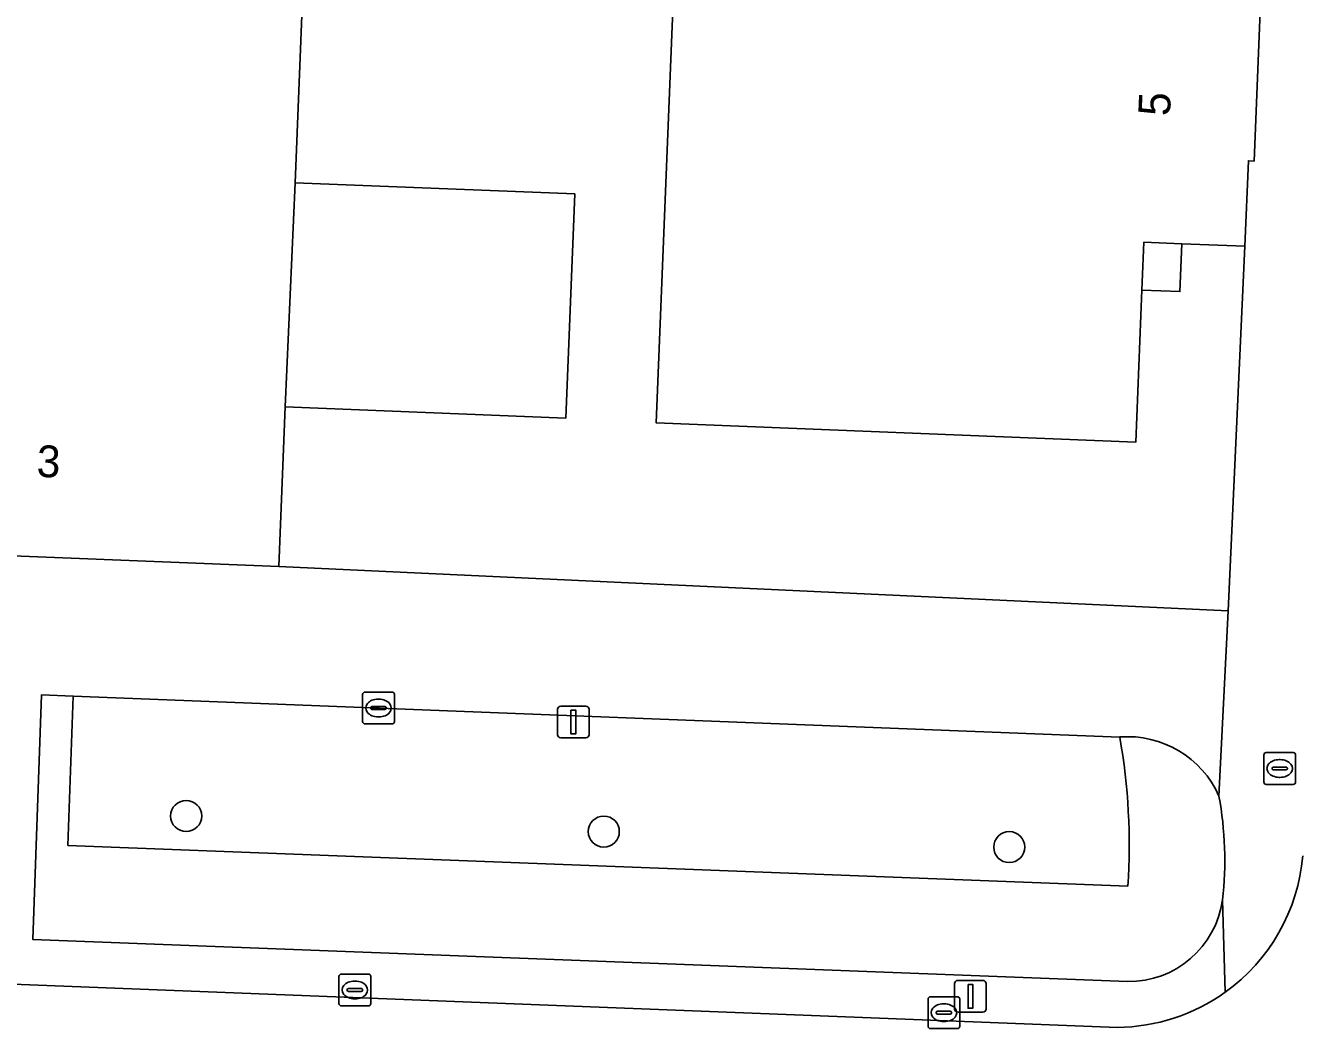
# Model space of a CAD drawing. Extents: x 161354 to 162026, y 386504 to 387460.
# Drawn here: x 161894.53 to 161934.51, y 387174.86 to 387206.44 of the extents above; entities that cross this region are included whole.
import ezdxf

# ---------------------------------------------------------------- set-up
doc = ezdxf.new("R2010")
doc.units = 0
for name, color, linetype in [('IMGEO_Boom', 7, 'Continuous'), ('IMGEO_Brandkraan', 7, 'Continuous'), ('IMGEO_Erf', 7, 'Continuous'), ('IMGEO_Groenvoorziening', 7, 'Continuous'), ('IMGEO_Kolk', 7, 'Continuous'), ('IMGEO_Lichtmast', 7, 'Continuous'), ('IMGEO_Pand', 7, 'Continuous'), ('IMGEO_Pand_nummerreeks', 7, 'Continuous'), ('IMGEO_Pand_overbouw', 7, 'Continuous'), ('IMGEO_Rijbaan_lokaal_open', 7, 'Continuous'), ('IMGEO_Voetpad_open', 7, 'Continuous')]:
    doc.layers.add(name, color=color, linetype=linetype)

msp = doc.modelspace()

# ---------------------------------------------------------------- linework, layer by layer
at = {"layer": 'IMGEO_Boom'}
for centre in [(161899.586, 387181.549), (161912.722, 387181.058), (161925.476, 387180.571)]:
    msp.add_circle(centre, 0.489, dxfattribs=at)
at = {"layer": 'IMGEO_Brandkraan'}
for p, q in [((161933.483, 387182.619), (161933.483, 387183.471)), ((161933.558, 387183.545), (161934.41, 387183.545)), ((161934.484, 387183.471), (161934.484, 387182.619)), ((161933.742, 387183.039), (161933.742, 387183.051)), ((161934.18, 387183.002), (161933.782, 387183.002)), ((161933.785, 387183.088), (161934.183, 387183.088)), ((161933.971, 387183.325), (161933.996, 387183.325)), ((161934.226, 387183.051), (161934.226, 387183.039)), ((161934.41, 387182.545), (161933.558, 387182.545)), ((161933.994, 387182.765), (161933.969, 387182.765))]:
    msp.add_line(p, q, dxfattribs=at)
for points in [[(161933.483, 387182.619), (161933.483, 387183.471)], [(161933.558, 387183.545), (161934.41, 387183.545)], [(161934.484, 387183.471), (161934.484, 387182.619)], [(161934.41, 387182.545), (161933.558, 387182.545)]]:
    msp.add_lwpolyline(points, dxfattribs=at)
for centre, radius, start, end in [((161933.56, 387183.469), 0.0765, 91.552, 178.448), ((161933.56, 387183.469), 0.0765, 91.552, 178.448), ((161934.408, 387183.469), 0.0765, 1.552, 88.448), ((161934.408, 387183.469), 0.0765, 1.552, 88.448), ((161933.782, 387183.048), 0.0403, 85.8775, 175.7526), ((161933.779, 387183.038), 0.0366, 178.938, 274.7102), ((161934.183, 387183.045), 0.043, 264.8664, 352.4533), ((161934.187, 387183.05), 0.0386, 1.7309, 96.639), ((161933.56, 387182.621), 0.0765, 181.552, 268.448), ((161933.56, 387182.621), 0.0765, 181.552, 268.448), ((161934.408, 387182.621), 0.0765, 271.552, 358.448), ((161934.408, 387182.621), 0.0765, 271.552, 358.448)]:
    msp.add_arc(centre, radius, start, end, dxfattribs=at)
for centre, major_axis, ratio, start_param, end_param in [((161933.97, 387183.045), (-0.387, 0.002), 0.722429, 4.712389, 7.853982), ((161933.995, 387183.045), (-0.39, 0.002), 0.717154, 1.570796, 4.712389)]:
    msp.add_ellipse(centre, major_axis=major_axis, ratio=ratio, start_param=start_param, end_param=end_param, dxfattribs=at)
at = {"layer": 'IMGEO_Erf'}
for points in [[(161930.951, 387232.207), (161931.131, 387236.697), (161931.314, 387241.255), (161931.524, 387246.474), (161904.859, 387247.599), (161903.728, 387219.388), (161903.015, 387201.48), (161911.807, 387201.13), (161911.526, 387194.073), (161902.698, 387194.424), (161902.498, 387189.403), (161932.358, 387188.006), (161932.89, 387199.485), (161930.904, 387199.564), (161930.843, 387198.057), (161929.651, 387198.106), (161929.459, 387193.317), (161914.371, 387193.923), (161915.866, 387231.122), (161926.976, 387230.675), (161927.013, 387231.608), (161930.921, 387231.451)], [(161930.843, 387198.057), (161930.904, 387199.564), (161929.712, 387199.612), (161929.651, 387198.106)]]:
    msp.add_lwpolyline(points, close=True, dxfattribs=at)
at = {"layer": 'IMGEO_Groenvoorziening'}
for points in [[(161929.21, 387179.34), (161895.867, 387180.622), (161896.034, 387185.322), (161895.035, 387185.361), (161894.761, 387177.662), (161929.199, 387176.338)], [(161928.953, 387184.036), (161896.034, 387185.322), (161895.867, 387180.622), (161929.21, 387179.34)]]:
    msp.add_lwpolyline(points, dxfattribs=at)
for centre, radius, start, end in [((161929.199, 387180.901), 3.145, 23.9606, 94.4907), ((161909.591, 387180.621), 19.66, 356.2632, 10.0019), ((161909.591, 387180.621), 19.66, 356.2632, 10.0019), ((161921.05, 387180.164), 11.205, 353.5666, 10.3567), ((161929.233, 387179.318), 2.98, 269.3427, 352.0933)]:
    msp.add_arc(centre, radius, start, end, dxfattribs=at)
at = {"layer": 'IMGEO_Kolk'}
for p, q in [((161905.136, 387184.522), (161905.136, 387185.374)), ((161905.211, 387185.448), (161906.063, 387185.448)), ((161906.137, 387185.374), (161906.137, 387184.522)), ((161905.395, 387184.942), (161905.395, 387184.954)), ((161905.438, 387184.991), (161905.836, 387184.991)), ((161905.624, 387185.228), (161905.649, 387185.228)), ((161905.879, 387184.954), (161905.879, 387184.942)), ((161905.833, 387184.905), (161905.435, 387184.905)), ((161905.647, 387184.668), (161905.622, 387184.668)), ((161906.063, 387184.448), (161905.211, 387184.448)), ((161904.467, 387176.573), (161905.319, 387176.573)), ((161904.392, 387175.647), (161904.392, 387176.499)), ((161904.88, 387176.353), (161904.905, 387176.353)), ((161905.393, 387176.499), (161905.393, 387175.647)), ((161904.651, 387176.067), (161904.651, 387176.079)), ((161905.089, 387176.03), (161904.691, 387176.03)), ((161904.694, 387176.116), (161905.092, 387176.116)), ((161904.903, 387175.793), (161904.878, 387175.793)), ((161905.135, 387176.079), (161905.135, 387176.067)), ((161922.921, 387174.932), (161922.921, 387175.784)), ((161922.996, 387175.858), (161923.848, 387175.858)), ((161923.922, 387175.784), (161923.922, 387174.932)), ((161905.319, 387175.573), (161904.467, 387175.573)), ((161923.18, 387175.352), (161923.18, 387175.364)), ((161923.223, 387175.401), (161923.621, 387175.401)), ((161923.409, 387175.638), (161923.434, 387175.638)), ((161923.664, 387175.364), (161923.664, 387175.352)), ((161923.618, 387175.315), (161923.22, 387175.315)), ((161923.432, 387175.078), (161923.407, 387175.078)), ((161923.848, 387174.858), (161922.996, 387174.858))]:
    msp.add_line(p, q, dxfattribs=at)
for points in [[(161905.136, 387184.522), (161905.136, 387185.374)], [(161905.211, 387185.448), (161906.063, 387185.448)], [(161906.137, 387185.374), (161906.137, 387184.522)], [(161906.063, 387184.448), (161905.211, 387184.448)], [(161904.467, 387176.573), (161905.319, 387176.573)], [(161904.392, 387175.647), (161904.392, 387176.499)], [(161905.393, 387176.499), (161905.393, 387175.647)], [(161922.921, 387174.932), (161922.921, 387175.784)], [(161922.996, 387175.858), (161923.848, 387175.858)], [(161923.922, 387175.784), (161923.922, 387174.932)], [(161905.319, 387175.573), (161904.467, 387175.573)], [(161923.848, 387174.858), (161922.996, 387174.858)]]:
    msp.add_lwpolyline(points, dxfattribs=at)
for centre, radius, start, end in [((161905.213, 387185.372), 0.0765, 91.552, 178.448), ((161905.213, 387185.372), 0.0765, 91.552, 178.448), ((161906.061, 387185.372), 0.0765, 1.552, 88.448), ((161906.061, 387185.372), 0.0765, 1.552, 88.448), ((161905.435, 387184.951), 0.0403, 85.8775, 175.7526), ((161905.432, 387184.941), 0.0366, 178.938, 274.7102), ((161905.836, 387184.948), 0.043, 264.8664, 352.4533), ((161905.84, 387184.953), 0.0386, 1.7309, 96.639), ((161905.213, 387184.524), 0.0765, 181.552, 268.448), ((161905.213, 387184.524), 0.0765, 181.552, 268.448), ((161906.061, 387184.524), 0.0765, 271.552, 358.448), ((161906.061, 387184.524), 0.0765, 271.552, 358.448), ((161904.469, 387176.497), 0.0765, 91.552, 178.448), ((161904.469, 387176.497), 0.0765, 91.552, 178.448), ((161905.317, 387176.497), 0.0765, 1.552, 88.448), ((161905.317, 387176.497), 0.0765, 1.552, 88.448), ((161904.691, 387176.076), 0.0403, 85.8775, 175.7526), ((161904.688, 387176.066), 0.0366, 178.938, 274.7102), ((161905.092, 387176.073), 0.043, 264.8664, 352.4533), ((161905.096, 387176.078), 0.0386, 1.7309, 96.639), ((161922.998, 387175.782), 0.0765, 91.552, 178.448), ((161922.998, 387175.782), 0.0765, 91.552, 178.448), ((161923.846, 387175.782), 0.0765, 1.552, 88.448), ((161923.846, 387175.782), 0.0765, 1.552, 88.448), ((161904.469, 387175.649), 0.0765, 181.552, 268.448), ((161904.469, 387175.649), 0.0765, 181.552, 268.448), ((161905.317, 387175.649), 0.0765, 271.552, 358.448), ((161905.317, 387175.649), 0.0765, 271.552, 358.448), ((161923.22, 387175.361), 0.0403, 85.8775, 175.7526), ((161923.217, 387175.351), 0.0366, 178.938, 274.7102), ((161923.621, 387175.358), 0.043, 264.8664, 352.4533), ((161923.625, 387175.363), 0.0386, 1.7309, 96.639), ((161922.998, 387174.934), 0.0765, 181.552, 268.448), ((161922.998, 387174.934), 0.0765, 181.552, 268.448), ((161923.846, 387174.934), 0.0765, 271.552, 358.448), ((161923.846, 387174.934), 0.0765, 271.552, 358.448)]:
    msp.add_arc(centre, radius, start, end, dxfattribs=at)
for centre, major_axis, ratio, start_param, end_param in [((161905.623, 387184.948), (-0.387, 0.002), 0.722429, 4.712389, 7.853982), ((161905.648, 387184.948), (-0.39, 0.002), 0.717154, 1.570796, 4.712389), ((161904.879, 387176.073), (-0.387, 0.002), 0.722429, 4.712389, 7.853982), ((161904.904, 387176.073), (-0.39, 0.002), 0.717154, 1.570796, 4.712389), ((161923.408, 387175.358), (-0.387, 0.002), 0.722429, 4.712389, 7.853982), ((161923.433, 387175.358), (-0.39, 0.002), 0.717154, 1.570796, 4.712389)]:
    msp.add_ellipse(centre, major_axis=major_axis, ratio=ratio, start_param=start_param, end_param=end_param, dxfattribs=at)
at = {"layer": 'IMGEO_Lichtmast'}
for p, q in [((161911.37, 387185.008), (161912.16, 387185.008)), ((161912.16, 387185.008), (161911.37, 387185.008)), ((161911.27, 387184.108), (161911.27, 387184.908)), ((161911.27, 387184.908), (161911.27, 387184.108)), ((161912.26, 387184.908), (161912.26, 387184.108)), ((161912.26, 387184.108), (161912.26, 387184.908)), ((161912.16, 387184.008), (161911.37, 387184.008)), ((161911.37, 387184.008), (161912.16, 387184.008)), ((161923.759, 387175.474), (161923.759, 387176.274)), ((161923.759, 387176.274), (161923.759, 387175.474)), ((161923.859, 387176.374), (161924.649, 387176.374)), ((161924.649, 387176.374), (161923.859, 387176.374)), ((161924.749, 387176.274), (161924.749, 387175.474)), ((161924.749, 387175.474), (161924.749, 387176.274)), ((161924.649, 387175.374), (161923.859, 387175.374)), ((161923.859, 387175.374), (161924.649, 387175.374))]:
    msp.add_line(p, q, dxfattribs=at)
for points in [[(161911.69, 387184.883), (161911.84, 387184.883), (161911.84, 387184.133), (161911.69, 387184.133), (161911.69, 387184.883)], [(161924.179, 387176.249), (161924.329, 387176.249), (161924.329, 387175.499), (161924.179, 387175.499), (161924.179, 387176.249)]]:
    msp.add_lwpolyline(points, dxfattribs=at)
for centre, start, end in [((161911.37, 387184.908), 90, 180), ((161911.37, 387184.908), 90, 180), ((161912.16, 387184.908), 0, 90), ((161912.16, 387184.908), 360, 90), ((161911.37, 387184.108), 180, 270), ((161911.37, 387184.108), 180, 270), ((161912.16, 387184.108), 270, 0), ((161912.16, 387184.108), 270, 0), ((161923.859, 387176.274), 90, 180), ((161923.859, 387176.274), 90, 180), ((161924.649, 387176.274), 0, 90), ((161924.649, 387176.274), 360, 90), ((161923.859, 387175.474), 180, 270), ((161923.859, 387175.474), 180, 270), ((161924.649, 387175.474), 270, 0), ((161924.649, 387175.474), 270, 0)]:
    msp.add_arc(centre, 0.1, start, end, dxfattribs=at)
at = {"layer": 'IMGEO_Pand'}
for points in [[(161932.998, 387202.173), (161933.178, 387202.166), (161933.431, 387208.464), (161933.123, 387208.477), (161933.104, 387208.008), (161931.252, 387208.083), (161931.262, 387208.315), (161929.993, 387208.366), (161930.883, 387230.518), (161926.976, 387230.675), (161915.866, 387231.122), (161914.371, 387193.923), (161929.459, 387193.317), (161929.651, 387198.106), (161929.712, 387199.612), (161930.904, 387199.564), (161932.89, 387199.485)], [(161902.498, 387189.403), (161902.698, 387194.424), (161903.015, 387201.48), (161903.728, 387219.388), (161899.039, 387219.591), (161895.205, 387219.756), (161888.775, 387220.034), (161887.589, 387189.996)], [(161911.526, 387194.073), (161911.807, 387201.13), (161903.015, 387201.48), (161902.698, 387194.424)]]:
    msp.add_lwpolyline(points, close=True, dxfattribs=at)
at = {"layer": 'IMGEO_Pand_overbouw'}
msp.add_lwpolyline([(161930.904, 387199.564), (161929.712, 387199.612), (161929.651, 387198.106), (161930.843, 387198.057)], close=True, dxfattribs=at)
at = {"layer": 'IMGEO_Rijbaan_lokaal_open'}
msp.add_lwpolyline([(161928.878, 387174.895), (161844.398, 387178.206)], dxfattribs=at)
for centre, radius, start, end in [((161928.823, 387180.801), 5.908, 305.6722, 355.0942), ((161928.829, 387180.788), 5.893, 270.4723, 305.6965)]:
    msp.add_arc(centre, radius, start, end, dxfattribs=at)
at = {"layer": 'IMGEO_Voetpad_open'}
for points in [[(161938.242, 387332.884), (161937.119, 387304.384), (161936.804, 387297.637), (161936.751, 387296.062), (161936.228, 387284.246), (161935.096, 387250), (161935.074, 387249.332), (161934.619, 387246.344), (161934.424, 387241.115), (161934.253, 387236.548), (161934.084, 387232.031), (161933.431, 387208.464), (161933.178, 387202.166), (161932.998, 387202.173), (161932.89, 387199.485), (161932.358, 387188.006), (161932.073, 387182.178)], [(161932.073, 387182.178), (161932.358, 387188.006), (161902.498, 387189.403), (161887.589, 387189.996), (161872.208, 387190.609), (161845.666, 387191.665), (161841.934, 387191.791), (161838.671, 387191.942), (161838.296, 387184.064)], [(161929.199, 387176.338), (161894.761, 387177.662), (161895.035, 387185.361)], [(161895.035, 387185.361), (161896.034, 387185.322), (161928.953, 387184.036)], [(161932.185, 387178.908), (161932.268, 387176.002)], [(161932.268, 387176.002), (161932.185, 387178.908)], [(161844.398, 387178.206), (161928.878, 387174.895)]]:
    msp.add_lwpolyline(points, dxfattribs=at)
for centre, radius, start, end in [((161929.199, 387180.901), 3.145, 23.9606, 94.4907), ((161921.05, 387180.164), 11.205, 353.5666, 10.3567), ((161928.823, 387180.801), 5.908, 305.6722, 355.0942), ((161929.233, 387179.318), 2.98, 269.3427, 352.0933), ((161928.829, 387180.788), 5.893, 270.4723, 305.6965)]:
    msp.add_arc(centre, radius, start, end, dxfattribs=at)

# ---------------------------------------------------------------- texts
at = {"layer": 'IMGEO_Pand_nummerreeks'}
for s, rotation, p in [('5', 87.6992, (161930.532, 387203.57)), ('3', 357.7207, (161894.869, 387192.228))]:
    msp.add_text(s, height=1, rotation=rotation, dxfattribs=at).set_placement(p)

doc.saveas('drawing.dxf')
